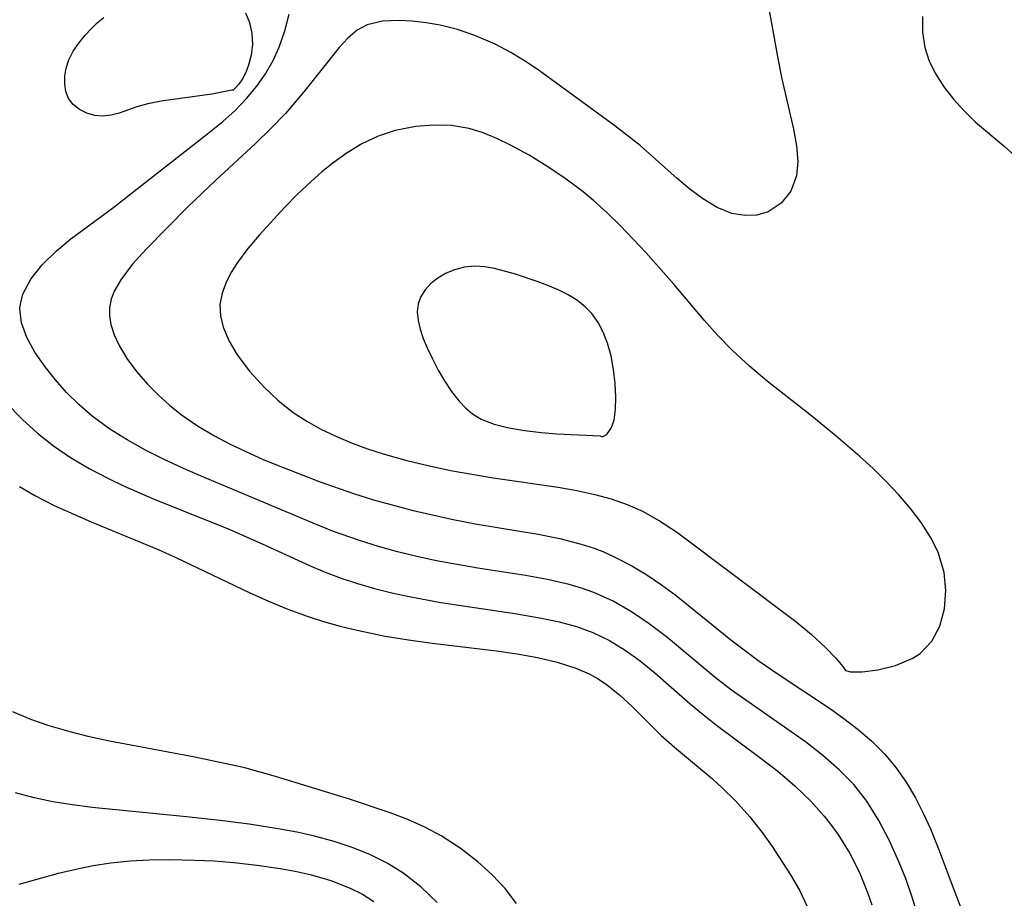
# Model space of a CAD drawing. Header units: metres. Extents: x 1073367 to 1082519, y 1569854 to 1574957.
# Tile 974 of 1056: x 1079741 to 1079821, y 1573545 to 1573617. Entities that reach past the tile are written whole.
import ezdxf

# ---------------------------------------------------------------- set-up
doc = ezdxf.new("R2010")
doc.units = ezdxf.units.M
doc.layers.add('CGG_CurvaNivelLidar_v1', color=253, linetype='Continuous', lineweight=30)

msp = doc.modelspace()

# ---------------------------------------------------------------- linework, layer by layer
at = {"layer": 'CGG_CurvaNivelLidar_v1'}
for p, q in [((1079801.7116, 1573620.4253, 71.5), (1079802.973, 1573613.344, 71.5)), ((1079747.5481, 1573616.2462, 70.5), (1079748.0853, 1573616.6906, 70.5)), ((1079759.6259, 1573617.0714, 70.5), (1079759.9556, 1573616.2747, 70.5)), ((1079762.8295, 1573615.6123, 71), (1079763.1896, 1573616.9592, 71)), ((1079814.7701, 1573616.7815, 72), (1079814.7681, 1573615.4901, 72)), ((1079747.0442, 1573615.7655, 70.5), (1079747.5481, 1573616.2462, 70.5)), ((1079759.9556, 1573616.2747, 70.5), (1079760.1458, 1573615.3811, 70.5)), ((1079769.5456, 1573616.1017, 71.5), (1079768.7275, 1573615.6486, 71.5)), ((1079770.7752, 1573616.4004, 71.5), (1079769.5456, 1573616.1017, 71.5)), ((1079772.1376, 1573616.4461, 71.5), (1079770.7752, 1573616.4004, 71.5)), ((1079773.2089, 1573616.3914, 71.5), (1079772.1376, 1573616.4461, 71.5)), ((1079774.3314, 1573616.2692, 71.5), (1079773.2089, 1573616.3914, 71.5)), ((1079775.4893, 1573616.0682, 71.5), (1079774.3314, 1573616.2692, 71.5)), ((1079776.896, 1573615.712, 71.5), (1079775.4893, 1573616.0682, 71.5)), ((1079746.0443, 1573614.6107, 70.5), (1079746.5728, 1573615.2583, 70.5)), ((1079746.5728, 1573615.2583, 70.5), (1079747.0442, 1573615.7655, 70.5)), ((1079760.1458, 1573615.3811, 70.5), (1079760.182, 1573614.4983, 70.5)), ((1079762.366, 1573614.2728, 71), (1079762.8295, 1573615.6123, 71)), ((1079768.7275, 1573615.6486, 71.5), (1079767.9668, 1573615.0204, 71.5)), ((1079778.3134, 1573615.2342, 71.5), (1079776.896, 1573615.712, 71.5)), ((1079779.9576, 1573614.5252, 71.5), (1079778.3134, 1573615.2342, 71.5)), ((1079814.7681, 1573615.4901, 72), (1079814.9462, 1573614.2515, 72)), ((1079745.5877, 1573613.9365, 70.5), (1079746.0443, 1573614.6107, 70.5)), ((1079760.182, 1573614.4983, 70.5), (1079760.0871, 1573613.6207, 70.5)), ((1079761.8646, 1573613.1752, 71), (1079762.366, 1573614.2728, 71)), ((1079767.2454, 1573614.2581, 71.5), (1079764.3741, 1573610.6345, 71.5)), ((1079767.9668, 1573615.0204, 71.5), (1079767.2454, 1573614.2581, 71.5)), ((1079781.2279, 1573613.848, 71.5), (1079779.9576, 1573614.5252, 71.5)), ((1079814.9462, 1573614.2515, 72), (1079815.315, 1573613.1388, 72)), ((1079745.2311, 1573613.235, 70.5), (1079745.5877, 1573613.9365, 70.5)), ((1079760.0871, 1573613.6207, 70.5), (1079759.8754, 1573612.795, 70.5)), ((1079782.4744, 1573613.0829, 71.5), (1079781.2279, 1573613.848, 71.5)), ((1079745.0179, 1573612.5761, 70.5), (1079745.2311, 1573613.235, 70.5)), ((1079759.8754, 1573612.795, 70.5), (1079759.6389, 1573612.2032, 70.5)), ((1079761.2597, 1573612.1134, 71), (1079761.8646, 1573613.1752, 71)), ((1079783.5756, 1573612.3386, 71.5), (1079782.4744, 1573613.0829, 71.5)), ((1079802.973, 1573613.344, 71.5), (1079803.3214, 1573611.7027, 71.5)), ((1079815.315, 1573613.1388, 72), (1079815.8518, 1573612.0742, 72)), ((1079744.8986, 1573611.2622, 70.5), (1079744.9079, 1573611.9118, 70.5)), ((1079744.9079, 1573611.9118, 70.5), (1079745.0179, 1573612.5761, 70.5)), ((1079759.6389, 1573612.2032, 70.5), (1079759.3676, 1573611.6901, 70.5)), ((1079760.5554, 1573611.0971, 71), (1079761.2597, 1573612.1134, 71)), ((1079789.6967, 1573607.8689, 71.5), (1079783.5756, 1573612.3386, 71.5)), ((1079815.8518, 1573612.0742, 72), (1079816.5189, 1573611.0496, 72)), ((1079744.9956, 1573610.6489, 70.5), (1079744.8986, 1573611.2622, 70.5)), ((1079759.0888, 1573611.2731, 70.5), (1079758.8191, 1573610.9554, 70.5)), ((1079759.3676, 1573611.6901, 70.5), (1079759.0888, 1573611.2731, 70.5)), ((1079759.7118, 1573610.0846, 71), (1079760.5554, 1573611.0971, 71)), ((1079803.3214, 1573611.7027, 71.5), (1079804.2685, 1573607.5959, 71.5)), ((1079816.5189, 1573611.0496, 72), (1079817.2982, 1573610.0462, 72)), ((1079745.2128, 1573610.0972, 70.5), (1079744.9956, 1573610.6489, 70.5)), ((1079756.8739, 1573610.4446, 70.5), (1079752.7605, 1573609.8741, 70.5)), ((1079758.5, 1573610.7589, 70.5), (1079756.8739, 1573610.4446, 70.5)), ((1079758.6111, 1573610.7771, 70.5), (1079758.5, 1573610.7589, 70.5)), ((1079758.8191, 1573610.9554, 70.5), (1079758.6111, 1573610.7771, 70.5)), ((1079764.3741, 1573610.6345, 71.5), (1079762.8849, 1573608.8778, 71.5)), ((1079745.5978, 1573609.5938, 70.5), (1079745.2128, 1573610.0972, 70.5)), ((1079746.1056, 1573609.191, 70.5), (1079745.5978, 1573609.5938, 70.5)), ((1079751.6788, 1573609.6586, 70.5), (1079750.7798, 1573609.4069, 70.5)), ((1079752.7605, 1573609.8741, 70.5), (1079751.6788, 1573609.6586, 70.5)), ((1079758.7792, 1573609.1276, 71), (1079759.7118, 1573610.0846, 71)), ((1079817.2982, 1573610.0462, 72), (1079818.1623, 1573609.0844, 72)), ((1079746.6991, 1573608.89, 70.5), (1079746.1056, 1573609.191, 70.5)), ((1079747.3486, 1573608.7011, 70.5), (1079746.6991, 1573608.89, 70.5)), ((1079748.0294, 1573608.6453, 70.5), (1079747.3486, 1573608.7011, 70.5)), ((1079748.6739, 1573608.7276, 70.5), (1079748.0294, 1573608.6453, 70.5)), ((1079749.3277, 1573608.9066, 70.5), (1079748.6739, 1573608.7276, 70.5)), ((1079750.7798, 1573609.4069, 70.5), (1079749.3277, 1573608.9066, 70.5)), ((1079757.7744, 1573608.2208, 71), (1079758.7792, 1573609.1276, 71)), ((1079762.8849, 1573608.8778, 71.5), (1079761.6994, 1573607.6442, 71.5)), ((1079818.1623, 1573609.0844, 72), (1079819.0988, 1573608.173, 72)), ((1079756.5578, 1573607.2343, 71), (1079757.7744, 1573608.2208, 71)), ((1079774.9495, 1573607.9284, 72), (1079773.4868, 1573607.8061, 72)), ((1079776.407, 1573607.8838, 72), (1079774.9495, 1573607.9284, 72)), ((1079777.8402, 1573607.649, 72), (1079776.407, 1573607.8838, 72)), ((1079791.7609, 1573606.2612, 71.5), (1079789.6967, 1573607.8689, 71.5)), ((1079819.0988, 1573608.173, 72), (1079821.3888, 1573606.2308, 72)), ((1079750.8096, 1573602.7228, 71), (1079756.5578, 1573607.2343, 71)), ((1079761.6994, 1573607.6442, 71.5), (1079760.4456, 1573606.4383, 71.5)), ((1079771.8137, 1573607.4719, 72), (1079770.4198, 1573607.0215, 72)), ((1079773.4868, 1573607.8061, 72), (1079771.8137, 1573607.4719, 72)), ((1079778.9794, 1573607.3037, 72), (1079777.8402, 1573607.649, 72)), ((1079780.0996, 1573606.845, 72), (1079778.9794, 1573607.3037, 72)), ((1079804.2685, 1573607.5959, 71.5), (1079804.5133, 1573606.2361, 71.5)), ((1079760.4456, 1573606.4383, 71.5), (1079757.1702, 1573603.4141, 71.5)), ((1079769.0866, 1573606.4098, 72), (1079767.8934, 1573605.6765, 72)), ((1079770.4198, 1573607.0215, 72), (1079769.0866, 1573606.4098, 72)), ((1079781.2107, 1573606.3039, 72), (1079780.0996, 1573606.845, 72)), ((1079782.7424, 1573605.4623, 72), (1079781.2107, 1573606.3039, 72)), ((1079794.7801, 1573603.5717, 71.5), (1079791.7609, 1573606.2612, 71.5)), ((1079804.5133, 1573606.2361, 71.5), (1079804.6192, 1573604.9601, 71.5)), ((1079821.3888, 1573606.2308, 72), (1079822.6514, 1573605.0894, 72)), ((1079767.8934, 1573605.6765, 72), (1079766.7455, 1573604.8327, 72)), ((1079784.2612, 1573604.5304, 72), (1079782.7424, 1573605.4623, 72)), ((1079766.7455, 1573604.8327, 72), (1079765.8471, 1573604.1086, 72)), ((1079804.6192, 1573604.9601, 71.5), (1079804.5172, 1573603.7883, 71.5)), ((1079765.8471, 1573604.1086, 72), (1079764.9673, 1573603.3437, 72)), ((1079785.7527, 1573603.514, 72), (1079784.2612, 1573604.5304, 72)), ((1079757.1702, 1573603.4141, 71.5), (1079754.9308, 1573601.2547, 71.5)), ((1079764.9673, 1573603.3437, 72), (1079763.8703, 1573602.2999, 72)), ((1079787.119, 1573602.4801, 72), (1079785.7527, 1573603.514, 72)), ((1079795.8077, 1573602.7089, 71.5), (1079794.7801, 1573603.5717, 71.5)), ((1079804.5172, 1573603.7883, 71.5), (1079804.048, 1573602.5539, 71.5)), ((1079748.8862, 1573601.2485, 71), (1079750.8096, 1573602.7228, 71)), ((1079763.8703, 1573602.2999, 72), (1079762.8122, 1573601.2147, 72)), ((1079787.9757, 1573601.7752, 72), (1079787.119, 1573602.4801, 72)), ((1079796.8394, 1573601.94, 71.5), (1079795.8077, 1573602.7089, 71.5)), ((1079804.048, 1573602.5539, 71.5), (1079803.2551, 1573601.5571, 71.5)), ((1079789.0895, 1573600.7771, 72), (1079787.9757, 1573601.7752, 72)), ((1079798.0428, 1573601.2132, 71.5), (1079796.8394, 1573601.94, 71.5)), ((1079803.2551, 1573601.5571, 71.5), (1079802.2061, 1573600.8673, 71.5)), ((1079745.3942, 1573598.6502, 71), (1079748.8862, 1573601.2485, 71)), ((1079754.9308, 1573601.2547, 71.5), (1079751.5361, 1573597.831, 71.5)), ((1079762.8122, 1573601.2147, 72), (1079760.7715, 1573598.9866, 72)), ((1079790.1671, 1573599.7297, 72), (1079789.0895, 1573600.7771, 72)), ((1079799.25, 1573600.7273, 71.5), (1079798.0428, 1573601.2132, 71.5)), ((1079800.2849, 1573600.5505, 71.5), (1079799.25, 1573600.7273, 71.5)), ((1079802.2061, 1573600.8673, 71.5), (1079801.2832, 1573600.5985, 71.5)), ((1079801.2832, 1573600.5985, 71.5), (1079800.2849, 1573600.5505, 71.5)), ((1079792.2423, 1573597.535, 72), (1079790.1671, 1573599.7297, 72)), ((1079744.2236, 1573597.6799, 71), (1079745.3942, 1573598.6502, 71)), ((1079760.7715, 1573598.9866, 72), (1079759.8224, 1573597.8623, 72)), ((1079743.0672, 1573596.5482, 71), (1079744.2236, 1573597.6799, 71)), ((1079751.5361, 1573597.831, 71.5), (1079750.4025, 1573596.5738, 71.5)), ((1079759.8224, 1573597.8623, 72), (1079758.9798, 1573596.7347, 72)), ((1079794.5079, 1573594.9585, 72), (1079792.2423, 1573597.535, 72)), ((1079758.9798, 1573596.7347, 72), (1079758.488, 1573595.9592, 72)), ((1079742.1334, 1573595.3725, 71), (1079743.0672, 1573596.5482, 71)), ((1079750.4025, 1573596.5738, 71.5), (1079749.4564, 1573595.326, 71.5)), ((1079758.488, 1573595.9592, 72), (1079758.0791, 1573595.1838, 72)), ((1079775.906, 1573595.8233, 72.5), (1079775.2844, 1573595.4523, 72.5)), ((1079776.6579, 1573596.138, 72.5), (1079775.906, 1573595.8233, 72.5)), ((1079777.4587, 1573596.3432, 72.5), (1079776.6579, 1573596.138, 72.5)), ((1079778.2913, 1573596.4239, 72.5), (1079777.4587, 1573596.3432, 72.5)), ((1079779.0876, 1573596.3766, 72.5), (1079778.2913, 1573596.4239, 72.5)), ((1079779.8972, 1573596.2372, 72.5), (1079779.0876, 1573596.3766, 72.5)), ((1079781.6051, 1573595.7865, 72.5), (1079779.8972, 1573596.2372, 72.5)), ((1079741.4945, 1573594.1571, 71), (1079742.1334, 1573595.3725, 71)), ((1079749.4564, 1573595.326, 71.5), (1079748.935, 1573594.4081, 71.5)), ((1079758.0791, 1573595.1838, 72), (1079757.7159, 1573594.2456, 72)), ((1079774.7316, 1573595.0124, 72.5), (1079774.2635, 1573594.5144, 72.5)), ((1079775.2844, 1573595.4523, 72.5), (1079774.7316, 1573595.0124, 72.5)), ((1079783.3821, 1573595.1971, 72.5), (1079781.6051, 1573595.7865, 72.5)), ((1079784.2541, 1573594.8614, 72.5), (1079783.3821, 1573595.1971, 72.5)), ((1079748.935, 1573594.4081, 71.5), (1079748.6808, 1573593.7431, 71.5)), ((1079757.7159, 1573594.2456, 72), (1079757.5404, 1573593.3053, 72)), ((1079774.2635, 1573594.5144, 72.5), (1079773.9018, 1573593.9651, 72.5)), ((1079785.1007, 1573594.4942, 72.5), (1079784.2541, 1573594.8614, 72.5)), ((1079785.908, 1573594.0875, 72.5), (1079785.1007, 1573594.4942, 72.5)), ((1079796.977, 1573592.0394, 72), (1079794.5079, 1573594.9585, 72)), ((1079741.2811, 1573593.3399, 71), (1079741.4945, 1573594.1571, 71)), ((1079748.6808, 1573593.7431, 71.5), (1079748.5444, 1573593.0674, 71.5)), ((1079773.9018, 1573593.9651, 72.5), (1079773.6751, 1573593.3676, 72.5)), ((1079786.6584, 1573593.629, 72.5), (1079785.908, 1573594.0875, 72.5)), ((1079787.3292, 1573593.1008, 72.5), (1079786.6584, 1573593.629, 72.5)), ((1079741.2496, 1573592.9984, 71), (1079741.2811, 1573593.3399, 71)), ((1079741.3802, 1573591.8248, 71), (1079741.2496, 1573592.9984, 71)), ((1079748.5444, 1573593.0674, 71.5), (1079748.5379, 1573592.3837, 71.5)), ((1079757.5404, 1573593.3053, 72), (1079757.5832, 1573592.3839, 72)), ((1079773.6751, 1573593.3676, 72.5), (1079773.6063, 1573592.7103, 72.5)), ((1079773.6063, 1573592.7103, 72.5), (1079773.6757, 1573592.0151, 72.5)), ((1079787.8375, 1573592.5671, 72.5), (1079787.3292, 1573593.1008, 72.5)), ((1079741.8112, 1573590.6321, 71), (1079741.3802, 1573591.8248, 71)), ((1079748.5379, 1573592.3837, 71.5), (1079748.6479, 1573591.691, 71.5)), ((1079757.5832, 1573592.3839, 72), (1079757.8105, 1573591.455, 72)), ((1079773.6757, 1573592.0151, 72.5), (1079773.8502, 1573591.2918, 72.5)), ((1079788.3452, 1573591.8467, 72.5), (1079787.8375, 1573592.5671, 72.5)), ((1079788.7658, 1573591.0479, 72.5), (1079788.3452, 1573591.8467, 72.5)), ((1079798.1072, 1573590.7745, 72), (1079796.977, 1573592.0394, 72)), ((1079748.6479, 1573591.691, 71.5), (1079748.9203, 1573590.8264, 71.5)), ((1079757.8105, 1573591.455, 72), (1079758.2875, 1573590.3219, 72)), ((1079773.8502, 1573591.2918, 72.5), (1079774.1038, 1573590.5485, 72.5)), ((1079789.1172, 1573590.1623, 72.5), (1079788.7658, 1573591.0479, 72.5)), ((1079742.4704, 1573589.4287, 71), (1079741.8112, 1573590.6321, 71)), ((1079748.9203, 1573590.8264, 71.5), (1079749.3228, 1573589.9588, 71.5)), ((1079758.2875, 1573590.3219, 72), (1079758.9472, 1573589.1999, 72)), ((1079774.1038, 1573590.5485, 72.5), (1079774.4155, 1573589.7916, 72.5)), ((1079799.2888, 1573589.5611, 72), (1079798.1072, 1573590.7745, 72)), ((1079743.3016, 1573588.223, 71), (1079742.4704, 1573589.4287, 71)), ((1079749.3228, 1573589.9588, 71.5), (1079749.9681, 1573588.9004, 71.5)), ((1079774.4155, 1573589.7916, 72.5), (1079774.8423, 1573588.8798, 72.5)), ((1079789.3991, 1573589.1342, 72.5), (1079789.1172, 1573590.1623, 72.5)), ((1079800.6684, 1573588.2902, 72), (1079799.2888, 1573589.5611, 72)), ((1079749.9681, 1573588.9004, 71.5), (1079750.7489, 1573587.8558, 71.5)), ((1079758.9472, 1573589.1999, 72), (1079759.9546, 1573587.8685, 72)), ((1079774.8423, 1573588.8798, 72.5), (1079775.3172, 1573587.971, 72.5)), ((1079789.6088, 1573588.0179, 72.5), (1079789.3991, 1573589.1342, 72.5)), ((1079744.1335, 1573587.1796, 71), (1079743.3016, 1573588.223, 71)), ((1079750.7489, 1573587.8558, 71.5), (1079751.6385, 1573586.8314, 71.5)), ((1079759.9546, 1573587.8685, 72), (1079761.1295, 1573586.586, 72)), ((1079775.3172, 1573587.971, 72.5), (1079775.8354, 1573587.0804, 72.5)), ((1079789.7429, 1573586.8759, 72.5), (1079789.6088, 1573588.0179, 72.5)), ((1079802.1053, 1573587.0786, 72), (1079800.6684, 1573588.2902, 72)), ((1079745.0515, 1573586.1553, 71), (1079744.1335, 1573587.1796, 71)), ((1079775.8354, 1573587.0804, 72.5), (1079776.3986, 1573586.2261, 72.5)), ((1079805.7471, 1573584.2049, 72), (1079802.1053, 1573587.0786, 72)), ((1079751.6385, 1573586.8314, 71.5), (1079752.4983, 1573585.9521, 71.5)), ((1079761.1295, 1573586.586, 72), (1079762.2679, 1573585.5126, 72)), ((1079776.3986, 1573586.2261, 72.5), (1079777.0155, 1573585.4309, 72.5)), ((1079789.7969, 1573585.7694, 72.5), (1079789.7429, 1573586.8759, 72.5)), ((1079746.0496, 1573585.1654, 71), (1079745.0515, 1573586.1553, 71)), ((1079752.4983, 1573585.9521, 71.5), (1079753.4242, 1573585.1071, 71.5)), ((1079762.2679, 1573585.5126, 72), (1079763.5113, 1573584.5235, 72)), ((1079777.0155, 1573585.4309, 72.5), (1079777.5345, 1573584.8796, 72.5)), ((1079789.7651, 1573584.7574, 72.5), (1079789.7969, 1573585.7694, 72.5)), ((1079740.1036, 1573585.3211, 70.5), (1079741.4535, 1573583.9414, 70.5)), ((1079747.1271, 1573584.227, 71), (1079746.0496, 1573585.1654, 71)), ((1079753.4242, 1573585.1071, 71.5), (1079754.417, 1573584.3105, 71.5)), ((1079777.5345, 1573584.8796, 72.5), (1079778.1038, 1573584.3977, 72.5)), ((1079789.6396, 1573583.8985, 72.5), (1079789.7651, 1573584.7574, 72.5)), ((1079741.4535, 1573583.9414, 70.5), (1079742.6874, 1573582.8381, 70.5)), ((1079748.5625, 1573583.1677, 71), (1079747.1271, 1573584.227, 71)), ((1079754.417, 1573584.3105, 71.5), (1079755.711, 1573583.4233, 71.5)), ((1079763.5113, 1573584.5235, 72), (1079764.608, 1573583.8054, 72)), ((1079764.608, 1573583.8054, 72), (1079765.7706, 1573583.1587, 72)), ((1079778.1038, 1573584.3977, 72.5), (1079778.829, 1573583.9732, 72.5)), ((1079778.829, 1573583.9732, 72.5), (1079779.8794, 1573583.5738, 72.5)), ((1079789.4059, 1573583.2278, 72.5), (1079789.6396, 1573583.8985, 72.5)), ((1079807.7478, 1573582.5824, 72), (1079805.7471, 1573584.2049, 72)), ((1079749.977, 1573582.282, 71), (1079748.5625, 1573583.1677, 71)), ((1079755.711, 1573583.4233, 71.5), (1079757.0846, 1573582.6138, 71.5)), ((1079765.7706, 1573583.1587, 72), (1079766.9851, 1573582.5728, 72)), ((1079779.8794, 1573583.5738, 72.5), (1079781.0851, 1573583.2669, 72.5)), ((1079781.0851, 1573583.2669, 72.5), (1079782.3797, 1573583.0384, 72.5)), ((1079782.3797, 1573583.0384, 72.5), (1079783.6976, 1573582.8746, 72.5)), ((1079789.085, 1573582.7801, 72.5), (1079789.4059, 1573583.2278, 72.5)), ((1079742.6874, 1573582.8381, 70.5), (1079743.9933, 1573581.8076, 70.5)), ((1079751.4673, 1573581.456, 71), (1079749.977, 1573582.282, 71)), ((1079757.0846, 1573582.6138, 71.5), (1079758.2697, 1573581.9917, 71.5)), ((1079766.9851, 1573582.5728, 72), (1079768.3166, 1573582.0119, 72)), ((1079783.6976, 1573582.8746, 72.5), (1079784.9741, 1573582.763, 72.5)), ((1079784.9741, 1573582.763, 72.5), (1079788.5, 1573582.6089, 72.5)), ((1079788.5, 1573582.6089, 72.5), (1079788.6086, 1573582.5472, 72.5)), ((1079788.6086, 1573582.5472, 72.5), (1079788.7598, 1573582.5641, 72.5)), ((1079788.7598, 1573582.5641, 72.5), (1079789.085, 1573582.7801, 72.5)), ((1079809.6345, 1573580.9576, 72), (1079807.7478, 1573582.5824, 72)), ((1079743.9933, 1573581.8076, 70.5), (1079745.367, 1573580.858, 70.5)), ((1079753.0046, 1573580.6826, 71), (1079751.4673, 1573581.456, 71)), ((1079758.2697, 1573581.9917, 71.5), (1079759.6551, 1573581.326, 71.5)), ((1079768.3166, 1573582.0119, 72), (1079769.5656, 1573581.5548, 72)), ((1079769.5656, 1573581.5548, 72), (1079770.841, 1573581.1439, 72)), ((1079745.367, 1573580.858, 70.5), (1079746.8806, 1573579.9538, 70.5)), ((1079754.576, 1573579.9519, 71), (1079753.0046, 1573580.6826, 71)), ((1079759.6551, 1573581.326, 71.5), (1079761.0706, 1573580.6969, 71.5)), ((1079761.0706, 1573580.6969, 71.5), (1079762.6365, 1573580.0469, 71.5)), ((1079770.841, 1573581.1439, 72), (1079772.7681, 1573580.6057, 72)), ((1079772.7681, 1573580.6057, 72), (1079774.7246, 1573580.1365, 72)), ((1079810.7409, 1573579.9407, 72), (1079809.6345, 1573580.9576, 72)), ((1079746.8806, 1573579.9538, 70.5), (1079748.4502, 1573579.1304, 70.5)), ((1079756.3453, 1573579.1809, 71), (1079754.576, 1573579.9519, 71)), ((1079762.6365, 1573580.0469, 71.5), (1079765.6112, 1573578.8944, 71.5)), ((1079774.7246, 1573580.1365, 72), (1079776.4932, 1573579.7657, 72)), ((1079776.4932, 1573579.7657, 72), (1079779.7977, 1573579.1995, 72)), ((1079811.8064, 1573578.899, 72), (1079810.7409, 1573579.9407, 72)), ((1079748.4502, 1573579.1304, 70.5), (1079749.6927, 1573578.5379, 70.5)), ((1079765.1449, 1573575.4894, 71), (1079756.3453, 1573579.1809, 71)), ((1079779.7977, 1573579.1995, 72), (1079785.1027, 1573578.425, 72)), ((1079741.208, 1573578.4931, 70), (1079742.4521, 1573577.7583, 70)), ((1079749.6927, 1573578.5379, 70.5), (1079752.2286, 1573577.4391, 70.5)), ((1079765.6112, 1573578.8944, 71.5), (1079768.4212, 1573577.909, 71.5)), ((1079785.1027, 1573578.425, 72), (1079786.6005, 1573578.1577, 72)), ((1079786.6005, 1573578.1577, 72), (1079788.0692, 1573577.8369, 72)), ((1079812.8185, 1573577.8292, 72), (1079811.8064, 1573578.899, 72)), ((1079742.4521, 1573577.7583, 70), (1079744.0408, 1573576.9476, 70)), ((1079752.2286, 1573577.4391, 70.5), (1079758.1536, 1573575.0649, 70.5)), ((1079768.4212, 1573577.909, 71.5), (1079770.0383, 1573577.4114, 71.5)), ((1079770.0383, 1573577.4114, 71.5), (1079773.2889, 1573576.5396, 71.5)), ((1079788.0692, 1573577.8369, 72), (1079789.4104, 1573577.4683, 72)), ((1079789.4104, 1573577.4683, 72), (1079790.7084, 1573577.0201, 72)), ((1079813.7818, 1573576.7031, 72), (1079812.8185, 1573577.8292, 72)), ((1079744.0408, 1573576.9476, 70), (1079747.0381, 1573575.6174, 70)), ((1079790.7084, 1573577.0201, 72), (1079791.9524, 1573576.4768, 72)), ((1079814.6562, 1573575.5444, 72), (1079813.7818, 1573576.7031, 72)), ((1079773.2889, 1573576.5396, 71.5), (1079776.5451, 1573575.8039, 71.5)), ((1079776.5451, 1573575.8039, 71.5), (1079778.5018, 1573575.4276, 71.5)), ((1079791.9524, 1573576.4768, 72), (1079793.3484, 1573575.697, 72)), ((1079747.0381, 1573575.6174, 70), (1079752.5162, 1573573.3492, 70)), ((1079758.1536, 1573575.0649, 70.5), (1079760.9804, 1573573.8264, 70.5)), ((1079766.7978, 1573574.8311, 71), (1079765.1449, 1573575.4894, 71)), ((1079778.5018, 1573575.4276, 71.5), (1079783.465, 1573574.5935, 71.5)), ((1079793.3484, 1573575.697, 72), (1079794.7189, 1573574.78, 72)), ((1079815.4195, 1573574.3532, 72), (1079814.6562, 1573575.5444, 72)), ((1079768.9064, 1573574.0733, 71), (1079766.7978, 1573574.8311, 71)), ((1079783.465, 1573574.5935, 71.5), (1079785.2349, 1573574.2393, 71.5)), ((1079785.2349, 1573574.2393, 71.5), (1079786.9615, 1573573.7981, 71.5)), ((1079794.7189, 1573574.78, 72), (1079804.4386, 1573567.4793, 72)), ((1079816.0409, 1573573.128, 72), (1079815.4195, 1573574.3532, 72)), ((1079752.5162, 1573573.3492, 70), (1079753.9551, 1573572.7145, 70)), ((1079760.9804, 1573573.8264, 70.5), (1079764.835, 1573572.0472, 70.5)), ((1079770.4536, 1573573.5932, 71), (1079768.9064, 1573574.0733, 71)), ((1079772.0152, 1573573.1651, 71), (1079770.4536, 1573573.5932, 71)), ((1079786.9615, 1573573.7981, 71.5), (1079788.0209, 1573573.4546, 71.5)), ((1079788.0209, 1573573.4546, 71.5), (1079788.8582, 1573573.1299, 71.5)), ((1079753.9551, 1573572.7145, 70), (1079759.9248, 1573569.853, 70)), ((1079773.5875, 1573572.7818, 71), (1079772.0152, 1573573.1651, 71)), ((1079775.1674, 1573572.4386, 71), (1079773.5875, 1573572.7818, 71)), ((1079788.8582, 1573573.1299, 71.5), (1079789.8273, 1573572.6874, 71.5)), ((1079789.8273, 1573572.6874, 71.5), (1079791.0893, 1573572.0196, 71.5)), ((1079816.5372, 1573571.4901, 72), (1079816.0409, 1573573.128, 72)), ((1079764.835, 1573572.0472, 70.5), (1079766.1043, 1573571.5096, 70.5)), ((1079778.5473, 1573571.8274, 71), (1079775.1674, 1573572.4386, 71)), ((1079782.4408, 1573571.2251, 71), (1079778.5473, 1573571.8274, 71)), ((1079791.0893, 1573572.0196, 71.5), (1079792.3202, 1573571.2788, 71.5)), ((1079766.1043, 1573571.5096, 70.5), (1079767.4168, 1573571.0146, 70.5)), ((1079767.4168, 1573571.0146, 70.5), (1079768.7503, 1573570.5744, 70.5)), ((1079784.2287, 1573570.9017, 71), (1079782.4408, 1573571.2251, 71)), ((1079792.3202, 1573571.2788, 71.5), (1079793.521, 1573570.4759, 71.5)), ((1079816.6829, 1573570.0023, 72), (1079816.5372, 1573571.4901, 72)), ((1079768.7503, 1573570.5744, 70.5), (1079770.1397, 1573570.1773, 70.5)), ((1079770.1397, 1573570.1773, 70.5), (1079771.5448, 1573569.8276, 70.5)), ((1079785.9778, 1573570.4989, 71), (1079784.2287, 1573570.9017, 71)), ((1079787.0007, 1573570.2009, 71), (1079785.9778, 1573570.4989, 71)), ((1079787.9997, 1573569.8474, 71), (1079787.0007, 1573570.2009, 71)), ((1079793.521, 1573570.4759, 71.5), (1079794.6911, 1573569.6185, 71.5)), ((1079759.9248, 1573569.853, 70), (1079761.4834, 1573569.1397, 70)), ((1079771.5448, 1573569.8276, 70.5), (1079772.9615, 1573569.5166, 70.5)), ((1079772.9615, 1573569.5166, 70.5), (1079775.5442, 1573569.034, 70.5)), ((1079789.5679, 1573569.1366, 71), (1079787.9997, 1573569.8474, 71)), ((1079794.6911, 1573569.6185, 71.5), (1079799.1537, 1573565.989, 71.5)), ((1079816.5735, 1573568.5135, 72), (1079816.6829, 1573570.0023, 72)), ((1079761.4834, 1573569.1397, 70), (1079763.0652, 1573568.4846, 70)), ((1079775.5442, 1573569.034, 70.5), (1079781.5677, 1573568.1395, 70.5)), ((1079791.0701, 1573568.2817, 71), (1079789.5679, 1573569.1366, 71)), ((1079763.0652, 1573568.4846, 70), (1079764.6446, 1573567.9216, 70)), ((1079764.6446, 1573567.9216, 70), (1079765.9862, 1573567.4974, 70)), ((1079781.5677, 1573568.1395, 70.5), (1079783.7455, 1573567.7714, 70.5)), ((1079783.7455, 1573567.7714, 70.5), (1079785.1808, 1573567.4613, 70.5)), ((1079792.5125, 1573567.3098, 71), (1079791.0701, 1573568.2817, 71)), ((1079816.1924, 1573567.111, 72), (1079816.5735, 1573568.5135, 72)), ((1079765.9862, 1573567.4974, 70), (1079767.3437, 1573567.1129, 70)), ((1079767.3437, 1573567.1129, 70), (1079768.7157, 1573566.771, 70)), ((1079785.1808, 1573567.4613, 70.5), (1079786.5785, 1573567.0742, 70.5)), ((1079786.5785, 1573567.0742, 70.5), (1079787.927, 1573566.5827, 70.5)), ((1079793.9102, 1573566.2378, 71), (1079792.5125, 1573567.3098, 71)), ((1079804.4386, 1573567.4793, 72), (1079805.7297, 1573566.4307, 72)), ((1079815.5261, 1573565.8785, 72), (1079816.1924, 1573567.111, 72)), ((1079768.7157, 1573566.771, 70), (1079770.9988, 1573566.3052, 70)), ((1079770.9988, 1573566.3052, 70), (1079772.9053, 1573565.9967, 70)), ((1079787.927, 1573566.5827, 70.5), (1079789.2686, 1573565.9356, 70.5)), ((1079797.8712, 1573562.9297, 71), (1079793.9102, 1573566.2378, 71)), ((1079805.7297, 1573566.4307, 72), (1079806.8747, 1573565.38, 72)), ((1079772.9053, 1573565.9967, 70), (1079774.8193, 1573565.7345, 70)), ((1079774.8193, 1573565.7345, 70), (1079780.0627, 1573565.0857, 70)), ((1079789.2686, 1573565.9356, 70.5), (1079790.5464, 1573565.1633, 70.5)), ((1079799.1537, 1573565.989, 71.5), (1079801.4648, 1573564.2593, 71.5)), ((1079806.8747, 1573565.38, 72), (1079807.7365, 1573564.4836, 72)), ((1079814.5708, 1573564.8906, 72), (1079815.5261, 1573565.8785, 72)), ((1079780.0627, 1573565.0857, 70), (1079781.7559, 1573564.8461, 70)), ((1079781.7559, 1573564.8461, 70), (1079783.4097, 1573564.555, 70)), ((1079783.4097, 1573564.555, 70), (1079785.0081, 1573564.1819, 70)), ((1079790.5464, 1573565.1633, 70.5), (1079791.7734, 1573564.2797, 70.5)), ((1079813.9838, 1573564.5005, 72), (1079814.5708, 1573564.8906, 72)), ((1079785.0081, 1573564.1819, 70), (1079786.5308, 1573563.6901, 70)), ((1079791.7734, 1573564.2797, 70.5), (1079792.9549, 1573563.3177, 70.5)), ((1079801.4648, 1573564.2593, 71.5), (1079803.0093, 1573563.1948, 71.5)), ((1079807.7365, 1573564.4836, 72), (1079808.2885, 1573563.8301, 72)), ((1079808.2885, 1573563.8301, 72), (1079808.5, 1573563.4841, 72)), ((1079811.1314, 1573563.5454, 72), (1079812.5751, 1573563.892, 72)), ((1079812.5751, 1573563.892, 72), (1079813.9838, 1573564.5005, 72)), ((1079786.5308, 1573563.6901, 70), (1079787.6207, 1573563.2109, 70)), ((1079787.6207, 1573563.2109, 70), (1079788.3383, 1573562.8123, 70)), ((1079792.9549, 1573563.3177, 70.5), (1079795.8514, 1573560.7701, 70.5)), ((1079799.2059, 1573561.9001, 71), (1079797.8712, 1573562.9297, 71)), ((1079803.0093, 1573563.1948, 71.5), (1079807.2635, 1573560.3636, 71.5)), ((1079808.5, 1573563.4841, 72), (1079808.907, 1573563.3924, 72)), ((1079808.907, 1573563.3924, 72), (1079809.8454, 1573563.3982, 72)), ((1079809.8454, 1573563.3982, 72), (1079811.1314, 1573563.5454, 72)), ((1079788.3383, 1573562.8123, 70), (1079789.0251, 1573562.3596, 70)), ((1079789.0251, 1573562.3596, 70), (1079790.0989, 1573561.5109, 70)), ((1079790.0989, 1573561.5109, 70), (1079791.1075, 1573560.5766, 70)), ((1079805.2269, 1573557.6714, 71), (1079799.2059, 1573561.9001, 71)), ((1079791.1075, 1573560.5766, 70), (1079793.4886, 1573558.1893, 70)), ((1079795.8514, 1573560.7701, 70.5), (1079796.9004, 1573559.9021, 70.5)), ((1079742.1303, 1573559.5026, 70), (1079740.6756, 1573560.1161, 70)), ((1079796.9004, 1573559.9021, 70.5), (1079797.9769, 1573559.0551, 70.5)), ((1079807.2635, 1573560.3636, 71.5), (1079808.363, 1573559.5782, 71.5)), ((1079743.6403, 1573558.9785, 70), (1079742.1303, 1573559.5026, 70)), ((1079745.333, 1573558.4886, 70), (1079743.6403, 1573558.9785, 70)), ((1079797.9769, 1573559.0551, 70.5), (1079801.5237, 1573556.4052, 70.5)), ((1079808.363, 1573559.5782, 71.5), (1079809.5308, 1573558.6804, 71.5)), ((1079746.9257, 1573558.0958, 70), (1079745.333, 1573558.4886, 70)), ((1079793.4886, 1573558.1893, 70), (1079794.5623, 1573557.2376, 70)), ((1079809.5308, 1573558.6804, 71.5), (1079810.6385, 1573557.7304, 71.5)), ((1079748.5421, 1573557.7471, 70), (1079746.9257, 1573558.0958, 70)), ((1079755.4967, 1573556.4308, 70), (1079748.5421, 1573557.7471, 70)), ((1079806.6498, 1573556.5753, 71), (1079805.2269, 1573557.6714, 71)), ((1079810.6385, 1573557.7304, 71.5), (1079811.6646, 1573556.7083, 71.5)), ((1079794.5623, 1573557.2376, 70), (1079797.6608, 1573554.6594, 70)), ((1079807.9925, 1573555.4112, 71), (1079806.6498, 1573556.5753, 71)), ((1079811.6646, 1573556.7083, 71.5), (1079812.5971, 1573555.5902, 71.5)), ((1079758.4395, 1573555.8199, 70), (1079755.4967, 1573556.4308, 70)), ((1079759.5722, 1573555.5539, 70), (1079758.4395, 1573555.8199, 70)), ((1079801.5237, 1573556.4052, 70.5), (1079802.9745, 1573555.2823, 70.5)), ((1079762.0715, 1573554.8704, 70), (1079759.5722, 1573555.5539, 70)), ((1079802.9745, 1573555.2823, 70.5), (1079804.3714, 1573554.1083, 70.5)), ((1079809.1747, 1573554.1982, 71), (1079807.9925, 1573555.4112, 71)), ((1079812.5971, 1573555.5902, 71.5), (1079813.4352, 1573554.393, 71.5)), ((1079768.0964, 1573553.0211, 70), (1079762.0715, 1573554.8704, 70)), ((1079797.6608, 1573554.6594, 70), (1079798.4823, 1573553.9204, 70)), ((1079804.3714, 1573554.1083, 70.5), (1079805.6814, 1573552.8556, 70.5)), ((1079810.2249, 1573552.858, 71), (1079809.1747, 1573554.1982, 71)), ((1079813.4352, 1573554.393, 71.5), (1079814.1885, 1573553.1303, 71.5)), ((1079742.3977, 1573553.1262, 70.5), (1079740.8992, 1573553.5283, 70.5)), ((1079798.4823, 1573553.9204, 70), (1079799.5388, 1573552.8848, 70)), ((1079743.9406, 1573552.8038, 70.5), (1079742.3977, 1573553.1262, 70.5)), ((1079745.5172, 1573552.5459, 70.5), (1079743.9406, 1573552.8038, 70.5)), ((1079747.1189, 1573552.3413, 70.5), (1079745.5172, 1573552.5459, 70.5)), ((1079771.4088, 1573551.9049, 70), (1079768.0964, 1573553.0211, 70)), ((1079799.5388, 1573552.8848, 70), (1079800.7072, 1573551.5734, 70)), ((1079805.6814, 1573552.8556, 70.5), (1079806.7631, 1573551.6389, 70.5)), ((1079811.2186, 1573551.284, 71), (1079810.2249, 1573552.858, 71)), ((1079814.1885, 1573553.1303, 71.5), (1079814.8303, 1573551.8844, 71.5)), ((1079754.8165, 1573551.5863, 70.5), (1079747.1189, 1573552.3413, 70.5)), ((1079772.8436, 1573551.3498, 70), (1079771.4088, 1573551.9049, 70)), ((1079814.8303, 1573551.8844, 71.5), (1079815.4131, 1573550.6005, 71.5)), ((1079757.5542, 1573551.2876, 70.5), (1079754.8165, 1573551.5863, 70.5)), ((1079759.9337, 1573550.982, 70.5), (1079757.5542, 1573551.2876, 70.5)), ((1079762.5977, 1573550.5532, 70.5), (1079759.9337, 1573550.982, 70.5)), ((1079774.2362, 1573550.7336, 70), (1079772.8436, 1573551.3498, 70)), ((1079800.7072, 1573551.5734, 70), (1079801.792, 1573550.1888, 70)), ((1079806.7631, 1573551.6389, 70.5), (1079807.3679, 1573550.8712, 70.5)), ((1079812.0924, 1573549.6161, 71), (1079811.2186, 1573551.284, 71)), ((1079763.93, 1573550.2926, 70.5), (1079762.5977, 1573550.5532, 70.5)), ((1079765.2466, 1573549.9968, 70.5), (1079763.93, 1573550.2926, 70.5)), ((1079775.5703, 1573550.0325, 70), (1079774.2362, 1573550.7336, 70)), ((1079801.792, 1573550.1888, 70), (1079802.5331, 1573549.1517, 70)), ((1079807.3679, 1573550.8712, 70.5), (1079807.9355, 1573550.0758, 70.5)), ((1079815.4131, 1573550.6005, 71.5), (1079816.0724, 1573548.9691, 71.5)), ((1079766.8478, 1573549.5708, 70.5), (1079765.2466, 1573549.9968, 70.5)), ((1079768.4057, 1573549.0568, 70.5), (1079766.8478, 1573549.5708, 70.5)), ((1079777.1123, 1573549.0291, 70), (1079775.5703, 1573550.0325, 70)), ((1079807.9355, 1573550.0758, 70.5), (1079808.8432, 1573548.5929, 70.5)), ((1079812.8756, 1573547.8678, 71), (1079812.0924, 1573549.6161, 71)), ((1079769.8111, 1573548.4753, 70.5), (1079768.4057, 1573549.0568, 70.5)), ((1079778.5544, 1573547.8997, 70), (1079777.1123, 1573549.0291, 70)), ((1079802.5331, 1573549.1517, 70), (1079804.0252, 1573546.8612, 70)), ((1079808.8432, 1573548.5929, 70.5), (1079809.6288, 1573547.0342, 70.5)), ((1079816.0724, 1573548.9691, 71.5), (1079817.3111, 1573545.6584, 71.5)), ((1079747.2136, 1573547.6033, 71), (1079748.6559, 1573547.8209, 71)), ((1079748.6559, 1573547.8209, 71), (1079750.2295, 1573547.9781, 71)), ((1079750.2295, 1573547.9781, 71), (1079751.8157, 1573548.065, 71)), ((1079751.8157, 1573548.065, 71), (1079753.4102, 1573548.0938, 71)), ((1079753.4102, 1573548.0938, 71), (1079755.4899, 1573548.0576, 71)), ((1079755.4899, 1573548.0576, 71), (1079757.077, 1573547.979, 71)), ((1079757.077, 1573547.979, 71), (1079758.659, 1573547.8576, 71)), ((1079758.659, 1573547.8576, 71), (1079760.5597, 1573547.6514, 71)), ((1079771.1576, 1573547.7922, 70.5), (1079769.8111, 1573548.4753, 70.5)), ((1079772.4339, 1573547.0033, 70.5), (1079771.1576, 1573547.7922, 70.5)), ((1079779.7086, 1573546.8564, 70), (1079778.5544, 1573547.8997, 70)), ((1079813.4291, 1573546.4577, 71), (1079812.8756, 1573547.8678, 71)), ((1079741.1742, 1573546.0925, 71), (1079744.3871, 1573546.988, 71)), ((1079744.3871, 1573546.988, 71), (1079745.7893, 1573547.3229, 71)), ((1079745.7893, 1573547.3229, 71), (1079747.2136, 1573547.6033, 71)), ((1079760.5597, 1573547.6514, 71), (1079762.4356, 1573547.3764, 71)), ((1079762.4356, 1573547.3764, 71), (1079763.6745, 1573547.1478, 71)), ((1079763.6745, 1573547.1478, 71), (1079764.8908, 1573546.875, 71)), ((1079764.8908, 1573546.875, 71), (1079766.561, 1573546.3933, 71)), ((1079773.9031, 1573545.8738, 70.5), (1079772.4339, 1573547.0033, 70.5)), ((1079809.6288, 1573547.0342, 70.5), (1079810.2967, 1573545.4136, 70.5)), ((1079766.561, 1573546.3933, 71), (1079768.1496, 1573545.7702, 71)), ((1079780.7675, 1573545.727, 70), (1079779.7086, 1573546.8564, 70)), ((1079804.0252, 1573546.8612, 70), (1079804.7392, 1573545.6064, 70)), ((1079813.939, 1573545.0218, 71), (1079813.4291, 1573546.4577, 71)), ((1079768.1496, 1573545.7702, 71), (1079769.1424, 1573545.2629, 71)), ((1079775.2477, 1573544.6003, 70.5), (1079773.9031, 1573545.8738, 70.5)), ((1079781.6961, 1573544.5072, 70), (1079780.7675, 1573545.727, 70)), ((1079804.7392, 1573545.6064, 70), (1079805.3472, 1573544.3245, 70)), ((1079810.2967, 1573545.4136, 70.5), (1079810.645, 1573544.4, 70.5)), ((1079817.3111, 1573545.6584, 71.5), (1079817.9813, 1573543.9546, 71.5)), ((1079769.1424, 1573545.2629, 71), (1079770.08, 1573544.6746, 71)), ((1079814.9555, 1573541.7836, 71), (1079813.939, 1573545.0218, 71))]:
    msp.add_line(p, q, dxfattribs=at)

doc.saveas('drawing.dxf')
